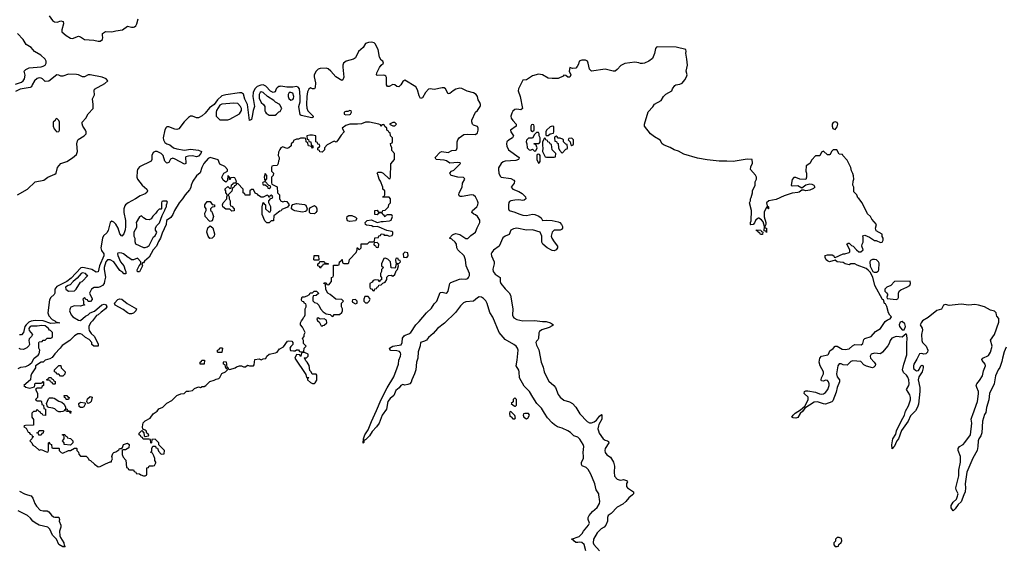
# Model space of a CAD drawing. Header units: inches. Extents: x 2710684 to 2828758, y 857022 to 965663.
# Tile 293 of 316: x 2797352 to 2807370, y 889456 to 894832. Entities that reach past the tile are written whole.
import ezdxf

# ---------------------------------------------------------------- set-up
doc = ezdxf.new("R2010")
doc.units = ezdxf.units.IN
doc.header["$MEASUREMENT"] = 0
for name, color, linetype in [('C7898', 7, 'Continuous'), ('C7899', 7, 'Continuous'), ('C8808', 7, 'Continuous'), ('C8809', 7, 'Continuous')]:
    doc.layers.add(name, color=color, linetype=linetype)

msp = doc.modelspace()

# ---------------------------------------------------------------- linework, layer by layer
at = {"layer": 'C7898', "color": 4, "elevation": 4}
msp.add_lwpolyline([(2797432, 890000), (2797468, 889988), (2797486, 889966), (2797507, 889910), (2797523, 889883), (2797562, 889842), (2797590, 889835), (2797630, 889836), (2797650, 889826), (2797674, 889794), (2797697, 889777), (2797710, 889771), (2797751, 889771), (2797758, 889750), (2797754, 889730), (2797771, 889690), (2797771, 889670), (2797758, 889630), (2797762, 889582), (2797766, 889566), (2797801, 889510), (2797804, 889484), (2797814, 889470), (2797790, 889469), (2797750, 889495), (2797727, 889547), (2797685, 889590), (2797659, 889650), (2797639, 889670), (2797550, 889692), (2797510, 889713), (2797485, 889730), (2797461, 889761), (2797430, 889790), (2797337, 889837)], dxfattribs=at)
at = {"layer": 'C7899', "color": 4}
for points, elevation in [([(2797651, 894871), (2797685, 894825), (2797705, 894810), (2797733, 894807), (2797770, 894819), (2797793, 894813), (2797799, 894790), (2797782, 894730), (2797781, 894710), (2797825, 894670), (2797870, 894643), (2797890, 894640), (2797950, 894665), (2797970, 894659), (2798012, 894630), (2798105, 894625), (2798150, 894613), (2798170, 894615), (2798195, 894630), (2798198, 894650), (2798193, 894670), (2798194, 894690), (2798215, 894705), (2798230, 894711), (2798290, 894708), (2798330, 894720), (2798398, 894730), (2798450, 894765), (2798490, 894755), (2798510, 894755), (2798520, 894760), (2798534, 894770), (2798545, 894790), (2798558, 894842)], 4), ([(2797310, 894176), (2797370, 894196), (2797388, 894210), (2797400, 894230), (2797407, 894267), (2797399, 894310), (2797413, 894327), (2797450, 894344), (2797570, 894351), (2797590, 894358), (2797611, 894369), (2797622, 894390), (2797621, 894410), (2797612, 894430), (2797568, 894470), (2797502, 894510), (2797470, 894550), (2797419, 894579), (2797388, 894630), (2797330, 894690)], 4), ([(2797330, 893051), (2797431, 893109), (2797510, 893183), (2797599, 893201), (2797638, 893230), (2797710, 893261), (2797722, 893270), (2797735, 893330), (2797772, 893368), (2797830, 893390), (2797890, 893427), (2797930, 893461), (2797941, 893490), (2797935, 893570), (2797940, 893600), (2797948, 893612), (2798009, 893650), (2798029, 893670), (2798029, 893690), (2798023, 893710), (2797994, 893750), (2797986, 893774), (2797989, 893790), (2798024, 893830), (2798047, 893873), (2798099, 893930), (2798101, 893970), (2798094, 894026), (2798112, 894068), (2798109, 894110), (2798114, 894126), (2798217, 894183), (2798249, 894210), (2798233, 894230), (2798190, 894248), (2798070, 894271), (2798050, 894271), (2798010, 894251), (2797990, 894251), (2797950, 894271), (2797930, 894275), (2797850, 894279), (2797790, 894257), (2797770, 894258), (2797750, 894269), (2797730, 894272), (2797650, 894206), (2797610, 894204), (2797584, 894230), (2797570, 894236), (2797550, 894240), (2797530, 894235), (2797504, 894210), (2797479, 894170), (2797471, 894150), (2797459, 894141), (2797356, 894124), (2797310, 894101)], 4), ([(2800000, 894154), (2799989, 894151), (2799970, 894140), (2799962, 894130), (2799950, 894097), (2799930, 894093), (2799904, 894104), (2799855, 894155), (2799828, 894169), (2799805, 894165), (2799769, 894151), (2799747, 894133), (2799733, 894110), (2799727, 894090), (2799724, 894050), (2799742, 893950), (2799726, 893910), (2799719, 893850), (2799710, 893818), (2799690, 893808), (2799670, 893970), (2799644, 894024), (2799630, 894074), (2799610, 894088), (2799590, 894087), (2799450, 894068), (2799410, 894056), (2799364, 894016), (2799331, 893969), (2799283, 893937), (2799240, 893880), (2799210, 893854), (2799170, 893833), (2799150, 893833), (2799110, 893851), (2799089, 893851), (2799070, 893837), (2799027, 893793), (2798970, 893723), (2798950, 893716), (2798930, 893718), (2798870, 893744), (2798850, 893743), (2798843, 893737), (2798829, 893711), (2798812, 893630), (2798814, 893610), (2798830, 893583), (2798849, 893569), (2798878, 893558), (2798917, 893530), (2798950, 893519), (2799030, 893505), (2799090, 893514), (2799170, 893506), (2799201, 893490), (2799195, 893470), (2799170, 893444), (2799150, 893438), (2799110, 893446), (2799070, 893445), (2799043, 893437), (2799038, 893430), (2799043, 893377), (2799041, 893370), (2799030, 893364), (2798934, 893414), (2798910, 893423), (2798886, 893414), (2798870, 893379), (2798850, 893372), (2798830, 893393), (2798811, 893450), (2798791, 893471), (2798750, 893492), (2798730, 893492), (2798710, 893480), (2798698, 893450), (2798698, 893410), (2798688, 893392), (2798570, 893334), (2798552, 893310), (2798547, 893290), (2798544, 893230), (2798549, 893210), (2798598, 893150), (2798644, 893110), (2798653, 893090), (2798646, 893074), (2798630, 893062), (2798578, 893042), (2798531, 893010), (2798455, 892970), (2798428, 892950), (2798421, 892939), (2798412, 892910), (2798410, 892870), (2798430, 892790), (2798430, 892730), (2798424, 892696), (2798410, 892654), (2798390, 892629), (2798370, 892654), (2798354, 892710), (2798331, 892751), (2798310, 892774), (2798290, 892782), (2798271, 892769), (2798253, 892687), (2798237, 892663), (2798206, 892634), (2798195, 892610), (2798179, 892510), (2798184, 892484), (2798209, 892450), (2798209, 892430), (2798163, 892330), (2798150, 892269), (2798130, 892264), (2798086, 892290), (2798010, 892309), (2797990, 892312), (2797973, 892307), (2797877, 892203), (2797830, 892170), (2797730, 892119), (2797709, 892091), (2797708, 892050), (2797703, 892037), (2797670, 892007), (2797656, 891984), (2797638, 891850), (2797650, 891819), (2797684, 891784), (2797711, 891770), (2797719, 891759), (2797762, 891750), (2797670, 891742), (2797590, 891770), (2797510, 891772), (2797470, 891766), (2797446, 891754), (2797417, 891730), (2797404, 891710), (2797390, 891649), (2797370, 891626), (2797350, 891627)], 4), ([(2800000, 893966), (2799998, 893970), (2799954, 893994), (2799938, 894010), (2799872, 894052), (2799830, 894093), (2799810, 894099), (2799798, 894090), (2799788, 894072), (2799790, 894034), (2799810, 893991), (2799832, 893970), (2799845, 893950), (2799846, 893906), (2799852, 893890), (2799860, 893880), (2799890, 893862), (2799950, 893862), (2799966, 893870), (2799990, 893894), (2800000, 893897)], 8), ([(2800000, 893511), (2799985, 893485), (2799982, 893450), (2799992, 893432), (2799992, 893410), (2799984, 893396), (2799982, 893370), (2799972, 893348), (2799930, 893346), (2799918, 893342), (2799914, 893330), (2799914, 893290), (2799934, 893270), (2799932, 893248), (2799914, 893230), (2799913, 893173), (2799918, 893158), (2799973, 893133), (2799974, 893070), (2799994, 893050), (2799994, 893010), (2800000, 893004)], 8), ([(2800000, 892883), (2799984, 892876), (2799953, 892847), (2799938, 892842), (2799933, 892787), (2799910, 892786), (2799890, 892766), (2799867, 892767), (2799847, 892787), (2799818, 892850), (2799818, 892930), (2799830, 892974), (2799838, 892958), (2799854, 892950), (2799854, 892910), (2799890, 892874), (2799902, 892878), (2799906, 892890), (2799906, 892930), (2799886, 892970), (2799886, 892990), (2799906, 893014), (2799922, 893018), (2799926, 893030), (2799922, 893042), (2799910, 893046), (2799898, 893042), (2799894, 893026), (2799887, 893027), (2799882, 893042), (2799870, 893046), (2799830, 893026), (2799810, 893026), (2799783, 893043), (2799770, 893058), (2799747, 893067), (2799730, 893106), (2799710, 893106), (2799694, 893090), (2799693, 893047), (2799646, 893046), (2799642, 893062), (2799626, 893070), (2799626, 893110), (2799570, 893166), (2799558, 893162), (2799550, 893146), (2799538, 893142), (2799530, 893126), (2799518, 893122), (2799512, 893088), (2799474, 893050), (2799482, 893030), (2799482, 893010), (2799492, 892990), (2799493, 892953), (2799498, 892938), (2799510, 892934), (2799534, 892910), (2799533, 892887), (2799510, 892886), (2799490, 892906), (2799450, 892906), (2799418, 892930), (2799415, 892950), (2799422, 892970), (2799458, 893010), (2799458, 893030), (2799468, 893050), (2799449, 893070), (2799448, 893090), (2799438, 893110), (2799470, 893134), (2799490, 893114), (2799502, 893118), (2799507, 893153), (2799522, 893158), (2799530, 893174), (2799550, 893174), (2799558, 893182), (2799556, 893196), (2799542, 893222), (2799530, 893226), (2799498, 893222), (2799493, 893207), (2799487, 893207), (2799486, 893230), (2799470, 893246), (2799465, 893195), (2799450, 893178), (2799421, 893201), (2799409, 893231), (2799428, 893270), (2799466, 893290), (2799466, 893310), (2799439, 893339), (2799390, 893362), (2799370, 893408), (2799290, 893429), (2799270, 893421), (2799226, 893370), (2799206, 893330), (2799187, 893273), (2799150, 893243), (2799114, 893190), (2799095, 893150), (2799094, 893126), (2799080, 893100), (2799035, 893050), (2799010, 893010), (2798975, 892970), (2798926, 892890), (2798910, 892849), (2798890, 892819), (2798846, 892790), (2798841, 892750), (2798800, 892660), (2798786, 892610), (2798763, 892577), (2798743, 892530), (2798711, 892490), (2798670, 892418), (2798623, 892377), (2798610, 892358), (2798602, 892358), (2798594, 892350), (2798602, 892330), (2798570, 892269), (2798549, 892269), (2798548, 892288), (2798566, 892330), (2798586, 892350), (2798586, 892370), (2798550, 892408), (2798510, 892388), (2798490, 892388), (2798470, 892408), (2798455, 892415), (2798408, 892450), (2798390, 892459), (2798370, 892462), (2798350, 892458), (2798347, 892450), (2798350, 892434), (2798378, 892370), (2798411, 892330), (2798424, 892284), (2798431, 892271), (2798432, 892248), (2798410, 892248), (2798400, 892260), (2798370, 892282), (2798309, 892370), (2798271, 892391), (2798247, 892390), (2798230, 892369), (2798211, 892310), (2798211, 892290), (2798226, 892214), (2798214, 892174), (2798212, 892150), (2798194, 892130), (2798170, 892115), (2798150, 892109), (2798110, 892109), (2798082, 892090), (2798062, 892050), (2798090, 891994), (2798090, 891986), (2798073, 891967), (2798050, 891966), (2798042, 891982), (2798027, 891987), (2798010, 892006), (2797994, 891990), (2798002, 891970), (2798002, 891942), (2798013, 891933), (2798013, 891927), (2797990, 891926), (2797970, 891918), (2797910, 891922), (2797872, 891908), (2797864, 891896), (2797858, 891870), (2797876, 891830), (2797892, 891810), (2797950, 891776), (2797970, 891771), (2798023, 891817), (2798050, 891831), (2798069, 891851), (2798114, 891866), (2798189, 891931), (2798210, 891938), (2798232, 891932), (2798239, 891910), (2798226, 891890), (2798181, 891859), (2798151, 891830), (2798135, 891825), (2798094, 891770), (2798071, 891750), (2798057, 891710), (2798054, 891690), (2798059, 891670), (2798080, 891640), (2798112, 891610), (2798152, 891532), (2798152, 891510), (2798106, 891510), (2798086, 891530), (2798086, 891550), (2798060, 891580), (2798020, 891600), (2797988, 891630), (2797970, 891636), (2797944, 891636), (2797910, 891615), (2797862, 891570), (2797783, 891517), (2797765, 891490), (2797710, 891435), (2797683, 891397), (2797659, 891381), (2797610, 891368), (2797590, 891349), (2797570, 891348), (2797514, 891310), (2797512, 891290), (2797471, 891230), (2797465, 891210), (2797462, 891170), (2797394, 891110), (2797413, 891093), (2797455, 891085), (2797502, 891098), (2797510, 891134), (2797570, 891134), (2797582, 891138), (2797590, 891152), (2797594, 891150), (2797594, 891110), (2797578, 891102), (2797574, 891086), (2797530, 891086), (2797518, 891082), (2797514, 891070), (2797532, 891032), (2797534, 890990), (2797514, 890970), (2797518, 890958), (2797530, 890954), (2797570, 890954), (2797574, 890950), (2797578, 890918), (2797593, 890913), (2797598, 890878), (2797614, 890870), (2797614, 890806), (2797586, 890810), (2797582, 890822), (2797567, 890827), (2797562, 890842), (2797550, 890846), (2797530, 890866), (2797512, 890848), (2797493, 890847), (2797474, 890830), (2797474, 890790), (2797493, 890767), (2797493, 890707), (2797410, 890706), (2797398, 890702), (2797394, 890690), (2797418, 890678), (2797438, 890638), (2797450, 890634), (2797458, 890618), (2797473, 890613), (2797478, 890598), (2797494, 890590), (2797478, 890582), (2797474, 890570), (2797454, 890550), (2797474, 890530), (2797486, 890506), (2797511, 890491), (2797550, 890454), (2797570, 890462), (2797630, 890434), (2797642, 890438), (2797646, 890450), (2797646, 890530), (2797650, 890534), (2797658, 890518), (2797674, 890510), (2797678, 890478), (2797690, 890474), (2797750, 890474), (2797754, 890470), (2797754, 890450), (2797774, 890430), (2797790, 890422), (2797848, 890452), (2797870, 890452), (2797910, 890474), (2797930, 890474), (2797934, 890470), (2797934, 890450), (2797952, 890432), (2797953, 890413), (2797970, 890394), (2798030, 890394), (2798050, 890374), (2798054, 890354), (2798074, 890350), (2798112, 890310), (2798150, 890285), (2798170, 890286), (2798226, 890314), (2798274, 890334), (2798286, 890334), (2798286, 890346), (2798296, 890364), (2798289, 890390), (2798299, 890421), (2798309, 890431), (2798330, 890438), (2798362, 890458), (2798366, 890470), (2798390, 890472), (2798399, 890481), (2798409, 890511), (2798450, 890525), (2798465, 890510), (2798462, 890478), (2798430, 890458), (2798402, 890458), (2798394, 890450), (2798394, 890410), (2798404, 890384), (2798432, 890352), (2798438, 890278), (2798453, 890273), (2798458, 890258), (2798470, 890254), (2798510, 890254), (2798518, 890238), (2798534, 890230), (2798538, 890218), (2798570, 890214), (2798584, 890204), (2798610, 890194), (2798630, 890194), (2798642, 890198), (2798646, 890210), (2798647, 890273), (2798662, 890278), (2798670, 890294), (2798710, 890294), (2798722, 890298), (2798736, 890324), (2798738, 890330), (2798726, 890350), (2798726, 890370), (2798716, 890396), (2798702, 890422), (2798686, 890430), (2798698, 890442), (2798698, 890470), (2798707, 890493), (2798733, 890493), (2798738, 890478), (2798753, 890473), (2798764, 890444), (2798790, 890414), (2798822, 890418), (2798826, 890450), (2798767, 890507), (2798766, 890530), (2798730, 890566), (2798698, 890562), (2798694, 890530), (2798690, 890526), (2798686, 890530), (2798682, 890562), (2798670, 890566), (2798607, 890567), (2798602, 890582), (2798587, 890587), (2798582, 890602), (2798566, 890610), (2798567, 890627), (2798594, 890654), (2798614, 890630), (2798618, 890598), (2798630, 890594), (2798662, 890598), (2798666, 890610), (2798647, 890627), (2798638, 890650), (2798630, 890658), (2798606, 890666), (2798602, 890690), (2798609, 890731), (2798629, 890751), (2798680, 890780), (2798710, 890822), (2798750, 890851), (2798766, 890874), (2798808, 890890), (2798849, 890931), (2798900, 890960), (2798950, 891011), (2798990, 891025), (2799026, 891030), (2799050, 891054), (2799074, 891054), (2799110, 891062), (2799130, 891082), (2799170, 891098), (2799190, 891092), (2799210, 891102), (2799230, 891102), (2799246, 891110), (2799288, 891152), (2799330, 891165), (2799350, 891176), (2799378, 891182), (2799390, 891192), (2799410, 891232), (2799446, 891250), (2799466, 891270), (2799462, 891282), (2799448, 891288), (2799442, 891322), (2799426, 891330), (2799426, 891350), (2799430, 891354), (2799453, 891353), (2799458, 891298), (2799474, 891290), (2799478, 891278), (2799490, 891274), (2799546, 891290), (2799559, 891301), (2799590, 891312), (2799610, 891311), (2799630, 891302), (2799650, 891302), (2799670, 891318), (2799690, 891311), (2799730, 891312), (2799738, 891322), (2799745, 891375), (2799790, 891381), (2799810, 891372), (2799830, 891382), (2799855, 891385), (2799868, 891410), (2799889, 891431), (2799956, 891444), (2799970, 891452), (2799996, 891484), (2800000, 891486)], 8), ([(2797335, 891285), (2797363, 891297), (2797416, 891304), (2797442, 891318), (2797474, 891346), (2797498, 891390), (2797540, 891420), (2797550, 891434), (2797558, 891470), (2797548, 891492), (2797546, 891550), (2797550, 891554), (2797582, 891558), (2797590, 891574), (2797610, 891574), (2797630, 891594), (2797670, 891594), (2797682, 891598), (2797686, 891610), (2797686, 891650), (2797666, 891670), (2797654, 891674), (2797644, 891690), (2797610, 891717), (2797577, 891723), (2797530, 891715), (2797470, 891716), (2797459, 891710), (2797446, 891690), (2797448, 891670), (2797482, 891630), (2797472, 891610), (2797450, 891586), (2797445, 891570), (2797451, 891529), (2797445, 891515), (2797425, 891495), (2797390, 891478), (2797360, 891480), (2797347, 891487)], 8), ([(2797350, 890036), (2797401, 890010), (2797432, 890000)], 4)]:
    msp.add_lwpolyline(points, dxfattribs=dict(at, elevation=elevation))
at = {"layer": 'C7899', "color": 4, "elevation": 8}
for points in [[(2799530, 893982), (2799410, 893974), (2799390, 893962), (2799356, 893910), (2799351, 893890), (2799352, 893850), (2799390, 893812), (2799470, 893814), (2799490, 893822), (2799590, 893874), (2799608, 893910), (2799608, 893930), (2799598, 893950), (2799570, 893978)], [(2797730, 893826), (2797718, 893822), (2797713, 893807), (2797694, 893790), (2797692, 893750), (2797702, 893722), (2797720, 893700), (2797730, 893692), (2797750, 893694), (2797758, 893710), (2797758, 893790), (2797750, 893806)], [(2799850, 893266), (2799841, 893230), (2799842, 893210), (2799850, 893194), (2799867, 893213), (2799868, 893230), (2799867, 893247)], [(2799850, 893186), (2799825, 893175), (2799822, 893170), (2799830, 893154), (2799854, 893154), (2799854, 893150), (2799874, 893134), (2799878, 893118), (2799890, 893114), (2799906, 893130), (2799902, 893142), (2799886, 893146)], [(2798850, 892986), (2798810, 892986), (2798798, 892982), (2798794, 892970), (2798794, 892910), (2798790, 892906), (2798770, 892906), (2798750, 892886), (2798737, 892863), (2798705, 892835), (2798690, 892806), (2798670, 892798), (2798640, 892800), (2798610, 892818), (2798590, 892838), (2798570, 892826), (2798538, 892770), (2798542, 892750), (2798540, 892720), (2798512, 892670), (2798512, 892630), (2798522, 892610), (2798524, 892576), (2798530, 892554), (2798610, 892514), (2798630, 892514), (2798650, 892522), (2798670, 892534), (2798715, 892625), (2798730, 892634), (2798748, 892670), (2798735, 892690), (2798735, 892710), (2798745, 892735), (2798773, 892767), (2798800, 892840), (2798830, 892894), (2798838, 892922), (2798846, 892930), (2798846, 892950), (2798856, 892976)], [(2799290, 892778), (2799282, 892782), (2799239, 892830), (2799235, 892865), (2799248, 892890), (2799248, 892910), (2799235, 892930), (2799235, 892950), (2799258, 892982), (2799290, 892982), (2799310, 892954), (2799334, 892950), (2799333, 892927), (2799310, 892926), (2799294, 892910), (2799294, 892890), (2799305, 892885), (2799312, 892872), (2799323, 892830), (2799310, 892786)], [(2799287, 892607), (2799269, 892630), (2799256, 892670), (2799265, 892715), (2799290, 892734), (2799316, 892716), (2799334, 892654), (2799331, 892629), (2799310, 892609)], [(2797990, 892259), (2797976, 892250), (2797938, 892202), (2797897, 892170), (2797865, 892135), (2797845, 892130), (2797818, 892110), (2797822, 892090), (2797850, 892072), (2797910, 892074), (2797928, 892092), (2797970, 892162), (2797986, 892170), (2798046, 892230), (2798034, 892234), (2798022, 892250)], [(2798490, 891839), (2798470, 891841), (2798450, 891850), (2798406, 891886), (2798322, 891930), (2798315, 891950), (2798350, 891987), (2798366, 891994), (2798390, 891991), (2798445, 891945), (2798542, 891890), (2798534, 891870), (2798510, 891848)], [(2799370, 891446), (2799366, 891450), (2799366, 891470), (2799382, 891478), (2799390, 891494), (2799410, 891494), (2799414, 891490), (2799410, 891448)], [(2797790, 891208), (2797768, 891208), (2797750, 891226), (2797730, 891226), (2797722, 891242), (2797706, 891250), (2797706, 891270), (2797750, 891314), (2797770, 891314), (2797774, 891290), (2797814, 891250), (2797810, 891226)], [(2799230, 891328), (2799188, 891330), (2799188, 891350), (2799202, 891358), (2799206, 891370), (2799234, 891370)], [(2797690, 891126), (2797682, 891142), (2797666, 891150), (2797662, 891162), (2797630, 891166), (2797626, 891170), (2797642, 891178), (2797650, 891194), (2797673, 891193), (2797678, 891178), (2797693, 891173), (2797698, 891158), (2797712, 891152), (2797714, 891130), (2797710, 891126)], [(2797850, 890968), (2797826, 890970), (2797822, 890982), (2797808, 890988), (2797806, 891010), (2797834, 891010), (2797838, 890998), (2797854, 890990)], [(2797870, 890828), (2797862, 890842), (2797828, 890848), (2797822, 890862), (2797810, 890866), (2797805, 890855), (2797792, 890848), (2797770, 890842), (2797750, 890844), (2797730, 890854), (2797710, 890873), (2797690, 890881), (2797648, 890888), (2797636, 890896), (2797626, 890930), (2797644, 890976), (2797655, 890985), (2797690, 890987), (2797703, 890983), (2797750, 890951), (2797781, 890941), (2797803, 890923), (2797818, 890890), (2797818, 890878), (2797834, 890870), (2797838, 890858), (2797871, 890851)], [(2797969, 890889), (2797958, 890898), (2797955, 890930), (2797970, 890941), (2798016, 890936), (2798022, 890930), (2798004, 890896), (2797990, 890889)], [(2798050, 890928), (2798038, 890938), (2798035, 890950), (2798043, 890977), (2798070, 890998), (2798090, 890992), (2798078, 890950), (2798070, 890938)], [(2797570, 890606), (2797547, 890607), (2797542, 890622), (2797526, 890630), (2797542, 890638), (2797550, 890654), (2797590, 890654), (2797594, 890650), (2797592, 890628), (2797578, 890622)], [(2797870, 890506), (2797806, 890510), (2797806, 890530), (2797788, 890550), (2797806, 890570), (2797806, 890590), (2797802, 890602), (2797787, 890607), (2797787, 890613), (2797810, 890614), (2797818, 890598), (2797833, 890593), (2797838, 890578), (2797870, 890574), (2797894, 890550), (2797893, 890527)]]:
    msp.add_lwpolyline(points, close=True, dxfattribs=at)
at = {"layer": 'C8808', "color": 4, "elevation": 4}
for points in [[(2803112, 889430), (2803094, 889494), (2803070, 889515), (2803050, 889519), (2803030, 889513), (2803010, 889514), (2802989, 889530), (2802982, 889542), (2802966, 889550), (2803043, 889577), (2803075, 889605), (2803089, 889630), (2803141, 889690), (2803149, 889710), (2803136, 889750), (2803137, 889770), (2803145, 889790), (2803179, 889830), (2803228, 889872), (2803250, 889910), (2803255, 889930), (2803244, 890000)], [(2803588, 890000), (2803550, 889969), (2803519, 889930), (2803490, 889905), (2803430, 889874), (2803370, 889810), (2803341, 889790), (2803331, 889770), (2803333, 889730), (2803316, 889690), (2803298, 889670), (2803268, 889652), (2803226, 889614), (2803191, 889550), (2803187, 889510), (2803193, 889493), (2803250, 889431)], [(2806959, 890000), (2806931, 889929), (2806900, 889900), (2806870, 889858), (2806850, 889838), (2806830, 889866), (2806829, 889890), (2806850, 889925), (2806883, 889957), (2806895, 889985), (2806897, 890000)]]:
    msp.add_lwpolyline(points, dxfattribs=at)
at = {"layer": 'C8808', "color": 4, "elevation": 8}
msp.add_lwpolyline([(2805690, 889566), (2805670, 889566), (2805654, 889550), (2805653, 889527), (2805634, 889510), (2805634, 889490), (2805650, 889474), (2805670, 889474), (2805682, 889478), (2805687, 889493), (2805710, 889514), (2805718, 889530), (2805715, 889555)], close=True, dxfattribs=at)
at = {"layer": 'C8809', "color": 4}
for points, elevation in [([(2803244, 890000), (2803243, 890010), (2803219, 890050), (2803204, 890110), (2803162, 890210), (2803136, 890256), (2803117, 890277), (2803076, 890296), (2803067, 890307), (2803067, 890330), (2803087, 890370), (2803090, 890390), (2803084, 890430), (2803091, 890490), (2803086, 890510), (2803050, 890566), (2803030, 890585), (2802990, 890600), (2802955, 890635), (2802930, 890650), (2802870, 890678), (2802824, 890690), (2802793, 890710), (2802770, 890732), (2802723, 890783), (2802690, 890830), (2802661, 890881), (2802614, 890930), (2802572, 890992), (2802540, 891050), (2802485, 891105), (2802438, 891190), (2802435, 891250), (2802430, 891269), (2802404, 891310), (2802415, 891370), (2802423, 891470), (2802418, 891490), (2802405, 891510), (2802380, 891530), (2802290, 891581), (2802232, 891650), (2802167, 891807), (2802135, 891855), (2802110, 891945), (2802094, 891974), (2802070, 891998), (2802050, 892009), (2802028, 892012), (2802010, 892004), (2801970, 891969), (2801890, 891961), (2801868, 891952), (2801837, 891923), (2801786, 891854), (2801675, 891745), (2801603, 891690), (2801560, 891640), (2801510, 891599), (2801490, 891573), (2801470, 891561), (2801431, 891549), (2801426, 891514), (2801407, 891453), (2801402, 891390), (2801388, 891350), (2801384, 891270), (2801370, 891230), (2801341, 891170), (2801335, 891145), (2801322, 891130), (2801300, 891120), (2801270, 891114), (2801250, 891122), (2801230, 891113), (2801213, 891087), (2801180, 891060), (2801158, 891010), (2801121, 890979), (2801098, 890950), (2801084, 890870), (2801040, 890810), (2801008, 890730), (2800981, 890690), (2800937, 890643), (2800910, 890599), (2800870, 890558), (2800862, 890558), (2800852, 890548), (2800852, 890532), (2800846, 890526), (2800849, 890569), (2800863, 890610), (2800899, 890661), (2800930, 890745), (2800984, 890856), (2801030, 890970), (2801090, 891087), (2801158, 891201), (2801194, 891290), (2801205, 891330), (2801210, 891370), (2801227, 891410), (2801230, 891430), (2801225, 891445), (2801216, 891456), (2801190, 891465), (2801127, 891467), (2801122, 891470), (2801115, 891490), (2801150, 891513), (2801234, 891526), (2801244, 891550), (2801248, 891592), (2801263, 891617), (2801275, 891625), (2801310, 891636), (2801330, 891651), (2801383, 891730), (2801417, 891763), (2801490, 891851), (2801542, 891898), (2801570, 891941), (2801595, 891970), (2801630, 892056), (2801650, 892061), (2801690, 892051), (2801701, 892059), (2801710, 892071), (2801724, 892136), (2801730, 892150), (2801740, 892160), (2801827, 892193), (2801850, 892197), (2801890, 892194), (2801910, 892200), (2801920, 892210), (2801930, 892230), (2801930, 892250), (2801895, 892330), (2801888, 892390), (2801874, 892430), (2801809, 892490), (2801799, 892510), (2801795, 892550), (2801784, 892570), (2801750, 892599), (2801726, 892610), (2801756, 892644), (2801768, 892652), (2801790, 892657), (2801830, 892646), (2801890, 892606), (2801910, 892606), (2801942, 892638), (2801990, 892672), (2802005, 892715), (2802035, 892770), (2802033, 892793), (2802011, 892831), (2801990, 892847), (2801973, 892853), (2801952, 892870), (2801960, 892890), (2802002, 892930), (2802014, 892950), (2802016, 892970), (2802010, 892989), (2801990, 893030), (2801970, 893048), (2801950, 893050), (2801854, 893034), (2801833, 893033), (2801822, 893042), (2801819, 893050), (2801825, 893070), (2801853, 893130), (2801858, 893170), (2801880, 893210), (2801877, 893217), (2801866, 893226), (2801810, 893230), (2801746, 893246), (2801739, 893250), (2801729, 893270), (2801744, 893290), (2801770, 893303), (2801837, 893370), (2801835, 893375), (2801810, 893381), (2801730, 893372), (2801695, 893395), (2801670, 893402), (2801588, 893410), (2801578, 893430), (2801630, 893483), (2801648, 893492), (2801710, 893482), (2801750, 893501), (2801790, 893505), (2801796, 893510), (2801803, 893530), (2801804, 893590), (2801809, 893610), (2801822, 893630), (2801870, 893664), (2801910, 893668), (2801990, 893664), (2802010, 893681), (2802017, 893710), (2802016, 893730), (2802010, 893745), (2801970, 893759), (2801959, 893770), (2801952, 893792), (2801952, 893810), (2801989, 893890), (2802009, 893910), (2802038, 893950), (2802040, 893960), (2802042, 893970), (2802035, 893990), (2802016, 894016), (2802010, 894050), (2801998, 894070), (2801970, 894088), (2801905, 894105), (2801850, 894132), (2801830, 894136), (2801790, 894127), (2801761, 894110), (2801730, 894083), (2801710, 894079), (2801683, 894130), (2801670, 894138), (2801650, 894140), (2801570, 894123), (2801530, 894130), (2801510, 894127), (2801480, 894090), (2801450, 894037), (2801430, 894029), (2801417, 894057), (2801400, 894120), (2801383, 894150), (2801270, 894217), (2801250, 894204), (2801230, 894169), (2801210, 894149), (2801190, 894153), (2801170, 894169), (2801150, 894172), (2801110, 894153), (2801094, 894154), (2801085, 894170), (2801083, 894243), (2801077, 894257), (2801066, 894266), (2801050, 894269), (2800990, 894264), (2800984, 894270), (2800986, 894290), (2801013, 894347), (2801030, 894371), (2801055, 894390), (2801048, 894410), (2801030, 894422), (2801013, 894450), (2801001, 894530), (2800970, 894585), (2800957, 894597), (2800930, 894604), (2800900, 894600), (2800871, 894589), (2800848, 894550), (2800798, 894510), (2800770, 894444), (2800750, 894431), (2800673, 894410), (2800647, 894390), (2800639, 894370), (2800639, 894350), (2800650, 894246), (2800641, 894219), (2800630, 894212), (2800570, 894250), (2800517, 894310), (2800490, 894331), (2800470, 894338), (2800410, 894337), (2800390, 894328), (2800369, 894310), (2800348, 894270), (2800348, 894250), (2800361, 894190), (2800357, 894143), (2800350, 894129), (2800330, 894130), (2800310, 894140), (2800293, 894127), (2800282, 894098), (2800273, 894050), (2800269, 893969), (2800272, 893932), (2800285, 893905), (2800339, 893850), (2800338, 893842), (2800326, 893834), (2800217, 893857), (2800206, 893866), (2800193, 893950), (2800205, 893995), (2800206, 894050), (2800198, 894130), (2800187, 894147), (2800170, 894153), (2800130, 894146), (2800070, 894146), (2800010, 894156), (2800000, 894154)], 4), ([(2806897, 890000), (2806899, 890010), (2806881, 890050), (2806877, 890070), (2806907, 890193), (2806907, 890250), (2806925, 890330), (2806925, 890390), (2806901, 890450), (2806902, 890470), (2806915, 890490), (2806950, 890510), (2806970, 890531), (2807026, 890610), (2807038, 890730), (2807034, 890770), (2807038, 890790), (2807050, 890815), (2807097, 890950), (2807108, 891028), (2807107, 891050), (2807089, 891090), (2807084, 891116), (2807089, 891130), (2807119, 891161), (2807149, 891210), (2807158, 891262), (2807177, 891310), (2807176, 891330), (2807145, 891365), (2807143, 891377), (2807150, 891391), (2807210, 891417), (2807229, 891450), (2807245, 891510), (2807229, 891571), (2807270, 891631), (2807315, 891755), (2807313, 891793), (2807295, 891815), (2807289, 891829), (2807288, 891850), (2807269, 891869), (2807230, 891877), (2807169, 891910), (2807108, 891930), (2807070, 891935), (2807010, 891930), (2806930, 891940), (2806810, 891926), (2806770, 891936), (2806751, 891930), (2806731, 891889), (2806685, 891875), (2806596, 891804), (2806539, 891770), (2806523, 891750), (2806515, 891730), (2806535, 891695), (2806537, 891677), (2806529, 891631), (2806530, 891570), (2806539, 891550), (2806575, 891510), (2806591, 891470), (2806587, 891450), (2806570, 891433), (2806550, 891429), (2806530, 891437), (2806506, 891434), (2806480, 891380), (2806450, 891330), (2806446, 891310), (2806445, 891290), (2806450, 891281), (2806466, 891266), (2806478, 891262), (2806496, 891264), (2806505, 891275), (2806519, 891310), (2806530, 891317), (2806545, 891310), (2806545, 891305), (2806546, 891290), (2806535, 891250), (2806502, 891198), (2806492, 891170), (2806509, 891090), (2806512, 891050), (2806497, 890923), (2806486, 890890), (2806465, 890855), (2806417, 890803), (2806392, 890749), (2806325, 890655), (2806292, 890570), (2806277, 890550), (2806250, 890489), (2806238, 890482), (2806230, 890468), (2806227, 890507), (2806237, 890570), (2806265, 890615), (2806274, 890650), (2806320, 890750), (2806356, 890810), (2806365, 890850), (2806396, 890904), (2806415, 890965), (2806416, 890990), (2806410, 891017), (2806375, 891070), (2806400, 891110), (2806403, 891130), (2806398, 891170), (2806390, 891195), (2806376, 891216), (2806344, 891244), (2806333, 891270), (2806347, 891330), (2806378, 891422), (2806377, 891543), (2806382, 891590), (2806379, 891619), (2806370, 891637), (2806330, 891604), (2806270, 891610), (2806227, 891593), (2806210, 891570), (2806200, 891540), (2806185, 891515), (2806130, 891449), (2806110, 891433), (2806050, 891440), (2806016, 891430), (2806005, 891410), (2806008, 891390), (2806047, 891350), (2806059, 891330), (2806056, 891310), (2806043, 891297), (2806030, 891292), (2805968, 891308), (2805942, 891322), (2805910, 891355), (2805830, 891361), (2805810, 891354), (2805770, 891317), (2805730, 891322), (2805710, 891332), (2805689, 891331), (2805675, 891310), (2805662, 891230), (2805670, 891199), (2805694, 891170), (2805693, 891150), (2805669, 891091), (2805658, 891042), (2805626, 890954), (2805615, 890945), (2805550, 890922), (2805530, 890925), (2805470, 890947), (2805437, 890943), (2805340, 890880), (2805319, 890850), (2805294, 890826), (2805270, 890785), (2805250, 890778), (2805221, 890781), (2805208, 890788), (2805221, 890810), (2805243, 890830), (2805295, 890865), (2805339, 890901), (2805375, 890965), (2805374, 890994), (2805335, 891030), (2805338, 891050), (2805350, 891056), (2805370, 891057), (2805450, 891042), (2805490, 891025), (2805510, 891023), (2805530, 891026), (2805550, 891039), (2805574, 891070), (2805589, 891110), (2805589, 891130), (2805581, 891150), (2805570, 891161), (2805550, 891164), (2805530, 891157), (2805510, 891158), (2805505, 891170), (2805509, 891190), (2805532, 891230), (2805532, 891250), (2805495, 891310), (2805485, 891350), (2805492, 891388), (2805510, 891410), (2805575, 891425), (2805581, 891430), (2805596, 891464), (2805630, 891487), (2805650, 891511), (2805670, 891511), (2805721, 891481), (2805750, 891477), (2805790, 891486), (2805825, 891515), (2805850, 891527), (2805915, 891525), (2805930, 891539), (2805941, 891579), (2805950, 891590), (2806015, 891610), (2806058, 891662), (2806110, 891691), (2806159, 891761), (2806182, 891778), (2806209, 891790), (2806222, 891810), (2806206, 891826), (2806193, 891850), (2806176, 891916), (2806162, 891942), (2806150, 891946), (2806142, 891982), (2806130, 891986), (2806052, 892130), (2806033, 892213), (2806004, 892264), (2805985, 892285), (2805963, 892303), (2805874, 892334), (2805850, 892348), (2805810, 892348), (2805790, 892338), (2805750, 892349), (2805730, 892362), (2805670, 892368), (2805650, 892386), (2805590, 892369), (2805570, 892378), (2805558, 892390), (2805547, 892413), (2805547, 892433), (2805570, 892442), (2805620, 892440), (2805634, 892430), (2805638, 892418), (2805650, 892414), (2805729, 892451), (2805748, 892452), (2805790, 892465), (2805798, 892470), (2805798, 892490), (2805769, 892550), (2805782, 892558), (2805790, 892558), (2805816, 892536), (2805832, 892530), (2805865, 892490), (2805890, 892471), (2805910, 892471), (2805933, 892490), (2805922, 892530), (2805924, 892550), (2805933, 892570), (2805935, 892615), (2805930, 892634), (2805950, 892642), (2806000, 892620), (2806050, 892586), (2806065, 892585), (2806110, 892565), (2806126, 892570), (2806138, 892590), (2806138, 892610), (2806128, 892628), (2806128, 892650), (2806065, 892685), (2806061, 892710), (2806069, 892750), (2806022, 892802), (2806009, 892830), (2805979, 892859), (2805923, 892970), (2805890, 893015), (2805881, 893021), (2805868, 893050), (2805840, 893080), (2805838, 893130), (2805828, 893150), (2805832, 893190), (2805840, 893210), (2805835, 893245), (2805830, 893269), (2805816, 893296), (2805810, 893330), (2805770, 893405), (2805726, 893450), (2805722, 893462), (2805690, 893466), (2805667, 893507), (2805630, 893508), (2805612, 893490), (2805598, 893462), (2805590, 893458), (2805570, 893458), (2805530, 893494), (2805510, 893486), (2805492, 893448), (2805450, 893446), (2805410, 893406), (2805392, 893370), (2805353, 893347), (2805352, 893290), (2805358, 893270), (2805358, 893230), (2805350, 893208), (2805290, 893209), (2805250, 893226), (2805230, 893226), (2805213, 893207), (2805202, 893150), (2805210, 893142), (2805270, 893146), (2805310, 893122), (2805350, 893151), (2805390, 893161), (2805410, 893159), (2805431, 893150), (2805441, 893130), (2805430, 893115), (2805390, 893099), (2805350, 893093), (2805330, 893099), (2805310, 893098), (2805283, 893077), (2805270, 893073), (2805210, 893069), (2805130, 893041), (2805050, 893004), (2804974, 892990), (2804952, 892970), (2804958, 892938), (2804972, 892930), (2804972, 892908), (2804968, 892908), (2804962, 892922), (2804950, 892926), (2804926, 892874), (2804926, 892826), (2804945, 892770), (2804942, 892750), (2804932, 892730), (2804934, 892714), (2804952, 892710), (2804950, 892668), (2804942, 892682), (2804926, 892686), (2804929, 892730), (2804917, 892777), (2804898, 892798), (2804874, 892814), (2804870, 892815), (2804843, 892797), (2804830, 892766), (2804814, 892750), (2804790, 892746), (2804788, 892750), (2804789, 892770), (2804795, 892785), (2804799, 892890), (2804778, 892970), (2804786, 892990), (2804786, 893010), (2804796, 893024), (2804809, 893070), (2804809, 893090), (2804835, 893150), (2804836, 893184), (2804848, 893210), (2804848, 893230), (2804838, 893250), (2804789, 893309), (2804790, 893334), (2804808, 893372), (2804806, 893410), (2804755, 893415), (2804610, 893390), (2804546, 893394), (2804470, 893392), (2804346, 893406), (2804250, 893424), (2804110, 893466), (2804054, 893494), (2804010, 893510), (2803970, 893533), (2803910, 893555), (2803889, 893570), (2803868, 893608), (2803810, 893639), (2803769, 893670), (2803709, 893750), (2803709, 893771), (2803745, 893895), (2803793, 893947), (2803810, 893972), (2803878, 894010), (2803902, 894050), (2803926, 894074), (2803988, 894110), (2803994, 894130), (2804018, 894162), (2804029, 894171), (2804070, 894176), (2804092, 894188), (2804119, 894221), (2804135, 894250), (2804142, 894270), (2804132, 894310), (2804145, 894370), (2804141, 894430), (2804130, 894490), (2804132, 894510), (2804129, 894530), (2804030, 894552), (2803843, 894557), (2803830, 894553), (2803821, 894539), (2803811, 894489), (2803790, 894438), (2803752, 894410), (2803710, 894389), (2803690, 894385), (2803670, 894385), (2803650, 894394), (2803610, 894399), (2803510, 894386), (2803470, 894366), (2803430, 894324), (2803410, 894309), (2803390, 894309), (2803310, 894329), (2803170, 894309), (2803149, 894330), (2803137, 894390), (2803129, 894410), (2803110, 894419), (2803070, 894421), (2803046, 894410), (2803039, 894381), (2803025, 894355), (2803010, 894338), (2802976, 894336), (2802950, 894346), (2802942, 894310), (2802958, 894270), (2802950, 894248), (2802930, 894246), (2802910, 894266), (2802890, 894268), (2802881, 894259), (2802830, 894235), (2802770, 894234), (2802730, 894239), (2802670, 894272), (2802630, 894278), (2802570, 894261), (2802510, 894222), (2802470, 894216), (2802428, 894130), (2802424, 894110), (2802445, 894050), (2802469, 893930), (2802450, 893915), (2802410, 893922), (2802390, 893919), (2802370, 893903), (2802359, 893881), (2802350, 893850), (2802354, 893830), (2802368, 893808), (2802402, 893770), (2802404, 893750), (2802345, 893710), (2802350, 893690), (2802377, 893650), (2802366, 893630), (2802332, 893610), (2802310, 893590), (2802306, 893570), (2802307, 893547), (2802324, 893510), (2802433, 893430), (2802430, 893418), (2802427, 893410), (2802400, 893400), (2802290, 893393), (2802270, 893385), (2802250, 893370), (2802224, 893324), (2802222, 893310), (2802228, 893270), (2802240, 893240), (2802251, 893231), (2802350, 893216), (2802379, 893199), (2802387, 893190), (2802382, 893170), (2802351, 893130), (2802371, 893110), (2802430, 893084), (2802463, 893063), (2802499, 893030), (2802503, 893010), (2802485, 892995), (2802470, 892992), (2802430, 892999), (2802390, 892998), (2802349, 892991), (2802337, 892983), (2802328, 892972), (2802324, 892950), (2802326, 892910), (2802333, 892893), (2802390, 892876), (2802430, 892856), (2802470, 892844), (2802510, 892842), (2802570, 892853), (2802592, 892852), (2802635, 892835), (2802657, 892817), (2802671, 892791), (2802710, 892794), (2802771, 892791), (2802830, 892776), (2802848, 892768), (2802863, 892750), (2802874, 892730), (2802875, 892710), (2802863, 892697), (2802850, 892693), (2802790, 892692), (2802768, 892670), (2802760, 892630), (2802765, 892610), (2802790, 892571), (2802825, 892530), (2802825, 892510), (2802811, 892490), (2802790, 892482), (2802770, 892484), (2802719, 892510), (2802675, 892550), (2802666, 892570), (2802664, 892630), (2802648, 892670), (2802570, 892694), (2802510, 892692), (2802410, 892710), (2802375, 892705), (2802350, 892692), (2802332, 892648), (2802290, 892631), (2802268, 892612), (2802231, 892529), (2802172, 892488), (2802155, 892465), (2802150, 892450), (2802154, 892430), (2802179, 892370), (2802181, 892350), (2802165, 892295), (2802170, 892270), (2802190, 892245), (2802239, 892210), (2802241, 892170), (2802249, 892149), (2802290, 892095), (2802333, 892053), (2802345, 892030), (2802369, 891890), (2802367, 891827), (2802372, 891810), (2802380, 891800), (2802410, 891783), (2802470, 891770), (2802590, 891771), (2802670, 891761), (2802710, 891761), (2802754, 891750), (2802782, 891730), (2802770, 891718), (2802738, 891702), (2802664, 891676), (2802640, 891660), (2802633, 891647), (2802632, 891588), (2802625, 891575), (2802610, 891564), (2802603, 891550), (2802610, 891521), (2802633, 891473), (2802658, 891350), (2802677, 891297), (2802688, 891250), (2802701, 891221), (2802737, 891157), (2802788, 891110), (2802803, 891090), (2802830, 891021), (2802850, 890993), (2802890, 890962), (2802945, 890945), (2802975, 890930), (2803010, 890891), (2803050, 890822), (2803125, 890745), (2803150, 890732), (2803170, 890732), (2803198, 890742), (2803222, 890758), (2803250, 890801), (2803270, 890818), (2803274, 890814), (2803274, 890770), (2803244, 890716), (2803240, 890700), (2803236, 890670), (2803240, 890650), (2803248, 890628), (2803290, 890570), (2803310, 890554), (2803332, 890550), (2803343, 890543), (2803347, 890530), (2803310, 890470), (2803306, 890450), (2803309, 890430), (2803325, 890405), (2803362, 890382), (2803393, 890330), (2803405, 890290), (2803399, 890230), (2803404, 890190), (2803430, 890160), (2803450, 890153), (2803470, 890150), (2803495, 890155), (2803526, 890146), (2803535, 890130), (2803525, 890115), (2803525, 890085), (2803536, 890070), (2803596, 890030), (2803596, 890010), (2803590, 890002), (2803588, 890000)], 4), ([(2800000, 893897), (2800002, 893898), (2800016, 893924), (2800018, 893930), (2800000, 893966)], 8), ([(2800000, 891486), (2800035, 891505), (2800078, 891562), (2800090, 891565), (2800122, 891562), (2800132, 891550), (2800132, 891530), (2800110, 891508), (2800101, 891490), (2800107, 891467), (2800137, 891463), (2800155, 891465), (2800170, 891474), (2800190, 891474), (2800198, 891458), (2800210, 891454), (2800242, 891458), (2800246, 891490), (2800266, 891510), (2800240, 891540), (2800238, 891570), (2800229, 891590), (2800246, 891610), (2800246, 891630), (2800258, 891650), (2800230, 891706), (2800209, 891729), (2800208, 891750), (2800218, 891770), (2800234, 891786), (2800238, 891802), (2800250, 891814), (2800255, 891830), (2800258, 891890), (2800266, 891910), (2800266, 891930), (2800262, 891942), (2800250, 891946), (2800242, 891962), (2800227, 891967), (2800220, 891980), (2800218, 891990), (2800227, 892013), (2800250, 892014), (2800276, 892024), (2800302, 892038), (2800307, 892053), (2800330, 892054), (2800348, 892072), (2800372, 892072), (2800392, 892052), (2800392, 892048), (2800370, 892028), (2800338, 892022), (2800333, 892007), (2800333, 891973), (2800350, 891954), (2800374, 891950), (2800394, 891930), (2800412, 891890), (2800440, 891860), (2800470, 891842), (2800512, 891832), (2800530, 891814), (2800542, 891818), (2800550, 891834), (2800607, 891833), (2800630, 891854), (2800638, 891870), (2800638, 891890), (2800627, 891913), (2800626, 891950), (2800646, 891970), (2800630, 891986), (2800570, 891988), (2800510, 892038), (2800486, 892050), (2800468, 892088), (2800462, 892142), (2800446, 892150), (2800450, 892154), (2800470, 892154), (2800478, 892138), (2800490, 892134), (2800502, 892138), (2800506, 892150), (2800526, 892170), (2800526, 892210), (2800542, 892218), (2800546, 892230), (2800546, 892334), (2800590, 892334), (2800602, 892338), (2800606, 892370), (2800622, 892378), (2800630, 892394), (2800634, 892394), (2800638, 892358), (2800650, 892354), (2800690, 892354), (2800702, 892358), (2800706, 892394), (2800776, 892464), (2800786, 892490), (2800787, 892513), (2800793, 892513), (2800798, 892498), (2800810, 892494), (2800826, 892510), (2800827, 892553), (2800890, 892554), (2800910, 892574), (2800950, 892574), (2800962, 892578), (2800967, 892613), (2801002, 892618), (2801007, 892633), (2801022, 892638), (2801030, 892654), (2801052, 892652), (2801062, 892642), (2801090, 892642), (2801110, 892632), (2801142, 892638), (2801147, 892653), (2801148, 892670), (2801137, 892677), (2801089, 892689), (2801010, 892722), (2800990, 892728), (2800950, 892726), (2800935, 892735), (2800881, 892741), (2800869, 892749), (2800866, 892770), (2800889, 892791), (2800930, 892798), (2800990, 892771), (2801030, 892781), (2801050, 892778), (2801115, 892785), (2801130, 892794), (2801146, 892830), (2801142, 892842), (2801130, 892846), (2801090, 892846), (2801078, 892842), (2801070, 892826), (2801062, 892842), (2801046, 892850), (2801042, 892862), (2801030, 892866), (2800998, 892862), (2800990, 892848), (2800966, 892850), (2800967, 892893), (2800990, 892894), (2800998, 892878), (2801010, 892874), (2801042, 892878), (2801047, 892893), (2801070, 892894), (2801106, 892930), (2801108, 892952), (2801126, 892970), (2801126, 893010), (2801110, 893026), (2801048, 893028), (2801050, 893034), (2801062, 893038), (2801066, 893050), (2801066, 893090), (2801048, 893110), (2801048, 893130), (2801022, 893190), (2801009, 893209), (2800996, 893256), (2800988, 893270), (2801000, 893280), (2801030, 893282), (2801051, 893271), (2801110, 893214), (2801122, 893218), (2801126, 893230), (2801127, 893367), (2801166, 893410), (2801166, 893470), (2801140, 893500), (2801138, 893530), (2801127, 893553), (2801126, 893574), (2801142, 893578), (2801146, 893590), (2801146, 893630), (2801126, 893650), (2801122, 893682), (2801107, 893687), (2801102, 893702), (2801087, 893707), (2801086, 893730), (2801067, 893747), (2801062, 893762), (2801050, 893766), (2801038, 893762), (2801030, 893746), (2801022, 893762), (2801006, 893770), (2800910, 893789), (2800871, 893789), (2800830, 893774), (2800790, 893769), (2800710, 893769), (2800670, 893755), (2800634, 893730), (2800652, 893690), (2800622, 893658), (2800590, 893606), (2800572, 893588), (2800550, 893598), (2800480, 893560), (2800454, 893530), (2800453, 893507), (2800430, 893486), (2800407, 893487), (2800402, 893502), (2800386, 893510), (2800386, 893530), (2800402, 893538), (2800406, 893550), (2800402, 893562), (2800387, 893567), (2800382, 893582), (2800366, 893590), (2800366, 893650), (2800330, 893656), (2800303, 893657), (2800274, 893650), (2800278, 893618), (2800292, 893612), (2800294, 893594), (2800314, 893590), (2800318, 893558), (2800334, 893550), (2800334, 893530), (2800330, 893526), (2800322, 893542), (2800289, 893549), (2800282, 893582), (2800266, 893590), (2800262, 893622), (2800250, 893626), (2800210, 893626), (2800190, 893618), (2800170, 893618), (2800138, 893602), (2800133, 893587), (2800114, 893570), (2800114, 893550), (2800092, 893528), (2800070, 893522), (2800030, 893538), (2800010, 893528), (2800000, 893511)], 8), ([(2800000, 893004), (2800002, 893002), (2800005, 892990), (2800030, 892978), (2800050, 892985), (2800070, 892982), (2800094, 892950), (2800076, 892924), (2800018, 892902), (2800013, 892887), (2800000, 892883)], 8), ([(2807390, 891501), (2807370, 891454), (2807351, 891390), (2807346, 891354), (2807326, 891294), (2807308, 891272), (2807282, 891210), (2807267, 891130), (2807220, 891030), (2807214, 890966), (2807190, 890889), (2807183, 890837), (2807170, 890816), (2807148, 890748), (2807141, 890630), (2807130, 890598), (2807111, 890570), (2807104, 890550), (2807102, 890490), (2807094, 890450), (2807049, 890371), (2806990, 890230), (2806971, 890110), (2806975, 890070), (2806971, 890030), (2806959, 890000)], 4)]:
    msp.add_lwpolyline(points, dxfattribs=dict(at, elevation=elevation))
for points, elevation in [([(2800112, 894092), (2800094, 894090), (2800082, 894070), (2800082, 894050), (2800092, 894030), (2800110, 894012), (2800130, 894022), (2800138, 894030), (2800142, 894050), (2800130, 894086)], 8), ([(2800710, 893908), (2800690, 893898), (2800670, 893898), (2800654, 893890), (2800654, 893870), (2800670, 893866), (2800710, 893867), (2800718, 893870), (2800728, 893890), (2800726, 893906)], 8), ([(2801170, 893786), (2801150, 893786), (2801114, 893770), (2801150, 893754), (2801170, 893754), (2801186, 893770)], 8), ([(2802570, 893766), (2802558, 893762), (2802554, 893750), (2802554, 893710), (2802558, 893698), (2802570, 893694), (2802586, 893710), (2802586, 893750), (2802582, 893762)], 8), ([(2802770, 893748), (2802750, 893742), (2802712, 893710), (2802705, 893690), (2802704, 893664), (2802710, 893654), (2802730, 893654), (2802748, 893672), (2802782, 893678), (2802787, 893693), (2802786, 893746)], 8), ([(2805650, 893794), (2805630, 893788), (2805618, 893770), (2805618, 893750), (2805626, 893726), (2805650, 893714), (2805670, 893742), (2805675, 893770), (2805670, 893788)], 4), ([(2802630, 893686), (2802610, 893686), (2802590, 893666), (2802570, 893626), (2802530, 893626), (2802510, 893606), (2802505, 893590), (2802512, 893570), (2802514, 893530), (2802534, 893510), (2802550, 893505), (2802570, 893514), (2802590, 893494), (2802602, 893498), (2802618, 893530), (2802602, 893562), (2802587, 893567), (2802587, 893573), (2802630, 893574), (2802642, 893578), (2802646, 893590), (2802646, 893630), (2802638, 893650), (2802638, 893670)], 8), ([(2802690, 893626), (2802672, 893590), (2802671, 893550), (2802676, 893530), (2802672, 893490), (2802684, 893464), (2802698, 893438), (2802713, 893433), (2802790, 893434), (2802802, 893438), (2802806, 893470), (2802768, 893510), (2802762, 893562), (2802748, 893568), (2802742, 893582), (2802726, 893590), (2802722, 893602), (2802706, 893610), (2802702, 893622)], 8), ([(2802810, 893646), (2802798, 893642), (2802794, 893630), (2802798, 893598), (2802813, 893593), (2802818, 893578), (2802832, 893572), (2802834, 893530), (2802844, 893504), (2802870, 893474), (2802910, 893514), (2802922, 893518), (2802926, 893530), (2802922, 893562), (2802910, 893566), (2802886, 893590), (2802886, 893610), (2802876, 893616), (2802850, 893626), (2802830, 893626), (2802822, 893642)], 8), ([(2802970, 893626), (2802938, 893622), (2802934, 893610), (2802954, 893590), (2802958, 893558), (2802970, 893554), (2802982, 893558), (2802986, 893570), (2802986, 893610)], 8), ([(2802630, 893466), (2802618, 893462), (2802614, 893450), (2802614, 893410), (2802630, 893374), (2802642, 893378), (2802646, 893390), (2802646, 893450), (2802642, 893462)], 8), ([(2800230, 892876), (2800150, 892888), (2800130, 892898), (2800118, 892910), (2800120, 892940), (2800130, 892952), (2800170, 892961), (2800251, 892951), (2800265, 892945), (2800278, 892910), (2800270, 892888), (2800259, 892881)], 8), ([(2800350, 892857), (2800310, 892862), (2800302, 892870), (2800299, 892890), (2800302, 892910), (2800310, 892922), (2800350, 892942), (2800367, 892927), (2800376, 892910), (2800374, 892886), (2800366, 892870)], 8), ([(2800710, 892781), (2800687, 892787), (2800679, 892810), (2800684, 892830), (2800701, 892839), (2800730, 892839), (2800770, 892822), (2800782, 892810), (2800770, 892786)], 8), ([(2804890, 892646), (2804882, 892662), (2804866, 892670), (2804862, 892682), (2804850, 892686), (2804850, 892694), (2804893, 892693), (2804898, 892678), (2804914, 892674), (2804910, 892646)], 4), ([(2800990, 892566), (2800958, 892562), (2800954, 892550), (2800958, 892538), (2800973, 892533), (2800978, 892518), (2800990, 892514), (2801002, 892518), (2801006, 892550)], 8), ([(2800350, 892386), (2800346, 892390), (2800347, 892433), (2800393, 892433), (2800394, 892386), (2800390, 892386)], 8), ([(2801070, 892406), (2801058, 892402), (2801034, 892350), (2801034, 892330), (2801054, 892310), (2801034, 892290), (2801032, 892270), (2801022, 892250), (2801024, 892224), (2801034, 892210), (2801033, 892187), (2801018, 892182), (2801010, 892166), (2801002, 892182), (2800970, 892186), (2800950, 892178), (2800937, 892163), (2800914, 892150), (2800914, 892110), (2800918, 892098), (2800933, 892093), (2800950, 892074), (2800962, 892078), (2800967, 892093), (2800982, 892098), (2800988, 892112), (2801002, 892118), (2801007, 892133), (2801030, 892134), (2801047, 892153), (2801070, 892162), (2801086, 892190), (2801087, 892213), (2801106, 892230), (2801130, 892232), (2801150, 892225), (2801170, 892242), (2801183, 892277), (2801195, 892290), (2801206, 892330), (2801202, 892342), (2801190, 892346), (2801178, 892342), (2801174, 892310), (2801170, 892306), (2801130, 892308), (2801126, 892370), (2801096, 892396)], 8), ([(2801190, 892406), (2801178, 892402), (2801174, 892390), (2801178, 892358), (2801210, 892354), (2801226, 892370), (2801222, 892382), (2801207, 892387), (2801202, 892402)], 8), ([(2801270, 892466), (2801254, 892450), (2801258, 892418), (2801290, 892414), (2801306, 892430), (2801302, 892462)], 8), ([(2800410, 892306), (2800402, 892322), (2800386, 892330), (2800386, 892350), (2800402, 892358), (2800406, 892374), (2800450, 892374), (2800458, 892358), (2800490, 892354), (2800494, 892350), (2800490, 892346), (2800450, 892346), (2800438, 892342), (2800434, 892330), (2800418, 892322)], 8), ([(2806050, 892394), (2806028, 892392), (2806010, 892382), (2806003, 892370), (2806005, 892325), (2806031, 892271), (2806045, 892265), (2806070, 892265), (2806085, 892275), (2806092, 892288), (2806096, 892356), (2806089, 892370), (2806070, 892389)], 4), ([(2806412, 892172), (2806254, 892170), (2806214, 892130), (2806174, 892110), (2806154, 892090), (2806154, 892070), (2806173, 892053), (2806180, 892040), (2806182, 892030), (2806174, 892010), (2806178, 891998), (2806270, 891985), (2806288, 891992), (2806295, 892005), (2806293, 892050), (2806299, 892070), (2806316, 892084), (2806378, 892110), (2806408, 892130), (2806417, 892150)], 4), ([(2800870, 892018), (2800865, 892015), (2800852, 891990), (2800852, 891970), (2800870, 891952), (2800890, 891952), (2800908, 891970), (2800918, 891990), (2800916, 891996), (2800896, 892016)], 8), ([(2800770, 891986), (2800738, 891982), (2800734, 891970), (2800738, 891958), (2800770, 891942), (2800786, 891950), (2800786, 891970)], 8), ([(2800390, 891798), (2800374, 891790), (2800382, 891770), (2800398, 891758), (2800418, 891718), (2800430, 891714), (2800438, 891722), (2800450, 891725), (2800478, 891750), (2800475, 891775), (2800450, 891788), (2800410, 891786)], 8), ([(2806330, 891762), (2806310, 891757), (2806299, 891730), (2806303, 891710), (2806330, 891679), (2806350, 891677), (2806356, 891684), (2806365, 891710), (2806357, 891737)], 4), ([(2800250, 891446), (2800230, 891446), (2800218, 891442), (2800214, 891410), (2800210, 891406), (2800202, 891422), (2800170, 891426), (2800152, 891390), (2800263, 891223), (2800270, 891194), (2800293, 891193), (2800282, 891178), (2800282, 891170), (2800310, 891142), (2800330, 891132), (2800350, 891132), (2800360, 891140), (2800376, 891164), (2800376, 891216), (2800370, 891226), (2800327, 891227), (2800318, 891250), (2800304, 891264), (2800296, 891316), (2800278, 891350), (2800263, 891363), (2800258, 891378), (2800246, 891390), (2800250, 891394), (2800270, 891394), (2800286, 891410), (2800286, 891430)], 8), ([(2802390, 890986), (2802374, 890970), (2802373, 890947), (2802354, 890930), (2802374, 890910), (2802390, 890902), (2802398, 890902), (2802406, 890910), (2802406, 890970)], 8), ([(2802350, 890846), (2802338, 890842), (2802334, 890830), (2802338, 890798), (2802353, 890793), (2802370, 890774), (2802390, 890774), (2802398, 890782), (2802390, 890806)], 8), ([(2802530, 890826), (2802490, 890826), (2802478, 890822), (2802474, 890810), (2802482, 890790), (2802510, 890774), (2802522, 890778), (2802536, 890804), (2802538, 890810)], 8)]:
    msp.add_lwpolyline(points, close=True, dxfattribs=dict(at, elevation=elevation))

doc.saveas('drawing.dxf')
